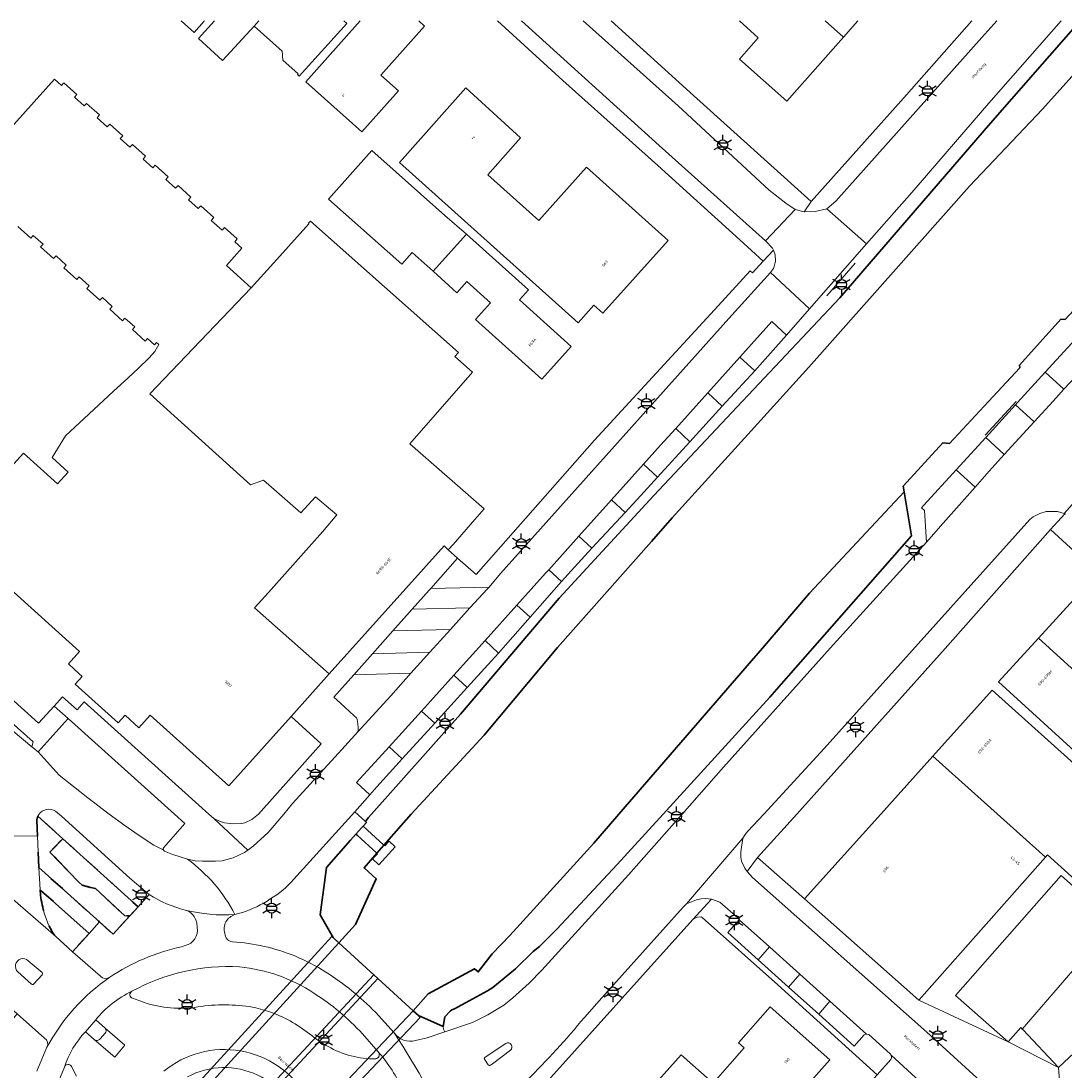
# Model space of a CAD drawing. Extents: x 105780 to 185197, y 477999 to 525027.
# Tile 361 of 562: x 107605 to 107737, y 479968 to 480100. Entities that reach past the tile are written whole.
import ezdxf
from ezdxf.enums import TextEntityAlignment as Align

# ---------------------------------------------------------------- set-up
doc = ezdxf.new("R2010")
doc.units = 0
doc.linetypes.add('XX-HIDDEN', pattern=[4, 2, -2])
for name, color, linetype, lineweight in [('B-GV-GR-BEPLANTING_CULTUUR_VASTE-PLANTENVAK-A', 252, 'Continuous', 5), ('B-GV-GR-HAAG_01-G', 252, 'GR-HAAG1', 13), ('B-GV-GR-MATERIAALGRENS-G', 252, 'XX-HIDDEN', 35), ('B-RO-IE-MEUBILAIR_WEGMEUBILAIR-S', 252, 'Continuous', 25), ('B-RO-IE-TERREINAFSCHEIDING_KUNSTMATIG_HEKWERK-G', 252, 'IE-TERREINAFSCHEIDING-KUNSTMATIG', 18), ('B-WE-GW-WATERGANG_SLOOT_INSTEEK-G', 252, 'Continuous', 30), ('B-WE-KW-KUNSTWERK_STEIGER-GV', 252, 'Continuous', 18), ('B-XX-KG-KADASTRAAL_BEBOUWING-G', 252, 'Continuous', 20), ('B1-WE-KW-KUNSTWERK_DEK-BRUG', 252, 'Continuous', 18), ('B1-WE-KW-KUNSTWERK_LANDHOOFD-GV', 252, 'Continuous', 18), ('B1-WE-KW-KUNSTWERK_PIJLER-GV', 252, 'Continuous', 18), ('B1-WE-OG-BEBOUWING-T18', 7, 'Continuous', 18), ('B1-WE-OG-TERREIN_ERF-GV', 252, 'Continuous', 18), ('B1-WE-OG-TOPOGRAFIE-T18', 10, 'Continuous', 18), ('B1-WE-OG-WEG-GV', 7, 'Continuous', 18), ('B1-WE-VH-VERHARDING_ASFALT-GV', 252, 'Continuous', 18), ('B1-WE-VH-VERHARDING_BETON-GV', 252, 'Continuous', 18), ('B1-WE-VH-VERHARDING_BETONSTRAATSTEEN-GV', 252, 'Continuous', 18), ('B1-WE-VH-VERHARDING_FUNDERING_ZAND-GV', 7, 'Continuous', 18), ('B1-WE-VH-VERHARDING_SIERBESTRATING-GV', 252, 'Continuous', 18), ('B1-WE-VH-VERHARDING_STRAATBAKSTEEN-GV', 252, 'Continuous', 18), ('B1-WE-VH-VERHARDING_TEGEL-GV', 252, 'Continuous', 18)]:
    doc.layers.add(name, color=color, linetype=linetype, lineweight=lineweight)
doc.styles.add('NLCS-ISO', font='NLCS-ISO.ttf')
doc.styles.add('NLCS-ISO-M200-T18', font='NLCS-ISO.ttf', dxfattribs={"height": 0.36})
doc.linetypes.add('GR-HAAG1', pattern='A,6,[176,NLCS.shx,S=0.125,R=0,X=0,Y=0],-2', length=8)
doc.linetypes.add('IE-TERREINAFSCHEIDING-KUNSTMATIG', pattern='A,4,[82,NLCS.SHX,S=0.75,R=90,X=0,Y=0],4,-2', length=10)

# ---------------------------------------------------------------- blocks, each defined once
blk = doc.blocks.new('B-SIE-WEG_LICHTMAST-SO')
at = {"ltscale": 0.1}
for p, q in [((-1.1, 0.63), (-2.19, 1.27)), ((0, 1.27), (0, 2.53)), ((1.1, 0.63), (2.19, 1.27)), ((-1.1, -0.63), (-2.19, -1.27)), ((0, -1.27), (0, -2.53)), ((1.1, -0.63), (2.19, -1.27))]:
    blk.add_line(p, q, dxfattribs=at)
at = {"flags": 128}
for points in [[(-1.16, 0.5), (1.16, 0.5)], [(-1.16, -0.5), (1.16, -0.5)]]:
    blk.add_lwpolyline(points, dxfattribs=at)
at = {"ltscale": 0.1}
blk.add_circle((0, 0), 1.27, dxfattribs=at)
at = {"style": 'NLCS-ISO'}
blk.add_attdef('TYPE', text='', height=1.8, dxfattribs=at).set_placement((0, 2.53), align=Align.BOTTOM_CENTER)

msp = doc.modelspace()

# ---------------------------------------------------------------- linework, layer by layer
at = {"layer": 'B-GV-GR-BEPLANTING_CULTUUR_VASTE-PLANTENVAK-A', "flags": 128}
for points in [[(107632.548, 479980.716, 0.1420087), (107618.963, 479977.637)], [(107641.904, 479977.4, 0.1229296), (107632.548, 479980.716)], [(107618.963, 479977.637, 0.6528754), (107619.035, 479976.753)], [(107648.025, 479972.269, 0.0661258), (107641.904, 479977.4)], [(107620.883, 479976.109, 0.1164871), (107627.716, 479975.733)], [(107627.716, 479975.733, -0.0795239), (107634.607, 479975.569)], [(107634.607, 479975.569, -0.0108153), (107636.896, 479974.85)], [(107636.896, 479974.85, -0.0772274), (107641.94, 479971.81)], [(107641.94, 479971.81, 0.0399295), (107643.695, 479970.686)], [(107643.695, 479970.686, 0.1375763), (107649.707, 479969.119)], [(107649.707, 479969.119, 0.5727001), (107650.026, 479969.994)], [(107611.344, 479968.155, 0.6536773), (107610.448, 479968.079)], [(107640.25, 479960.055, 0.5059019), (107625.985, 479966.858)]]:
    msp.add_lwpolyline(points, format="xyb", dxfattribs=at)
for points in [[(107619.035, 479976.753), (107620.883, 479976.109)], [(107650.026, 479969.994), (107648.025, 479972.269)], [(107610.448, 479968.079), (107609.733, 479966.343)], [(107611.99, 479966.925), (107611.344, 479968.155)]]:
    msp.add_lwpolyline(points, dxfattribs=at)
at = {"layer": 'B-GV-GR-HAAG_01-G', "flags": 128}
msp.add_lwpolyline([(107610.258, 479996.886), (107608.637, 479995.203), (107612.228, 479991.432), (107612.708, 479991.044), (107613.767, 479990.729), (107614.357, 479990.622), (107618.058, 479987.162), (107618.685, 479987.145), (107619.744, 479988.305)], close=True, dxfattribs=at)
msp.add_lwpolyline([(107610.258, 479996.886), (107608.637, 479995.203), (107612.228, 479991.432), (107612.708, 479991.044), (107613.767, 479990.729), (107614.357, 479990.622), (107618.058, 479987.162), (107618.685, 479987.145), (107619.744, 479988.305)], close=True, dxfattribs=at)
at = {"layer": 'B-GV-GR-MATERIAALGRENS-G', "flags": 128}
for points in [[(107607.113, 479999.731, 0.0908941), (107606.97, 479999.189)], [(107607.458, 479989.748, 0.0941123), (107608.907, 479985.145)], [(107608.907, 479985.145, 0.0084379), (107609.366, 479984.541)]]:
    msp.add_lwpolyline(points, format="xyb", dxfattribs=at)
for points in [[(107608.637, 479995.203), (107610.258, 479996.886), (107607.113, 479999.731)], [(107606.97, 479999.189), (107607.054, 479997.211), (107607.222, 479993.247), (107614.88, 479986.38), (107616.588, 479984.849), (107618.685, 479987.145), (107618.058, 479987.162), (107614.357, 479990.622), (107613.767, 479990.729), (107612.708, 479991.044), (107612.228, 479991.432), (107608.637, 479995.203)], [(107607.394, 479990.455), (107607.458, 479989.748)], [(107609.366, 479984.541), (107611.472, 479982.627), (107613.571, 479984.943), (107607.394, 479990.455)]]:
    msp.add_lwpolyline(points, dxfattribs=at)
msp.add_lwpolyline([(107610.258, 479996.886), (107608.637, 479995.203), (107612.228, 479991.432), (107612.708, 479991.044), (107613.767, 479990.729), (107614.357, 479990.622), (107618.058, 479987.162), (107618.685, 479987.145), (107619.744, 479988.305)], close=True, dxfattribs=at)
at = {"layer": 'B-RO-IE-TERREINAFSCHEIDING_KUNSTMATIG_HEKWERK-G', "flags": 128}
for points in [[(107710.156, 480069.484), (107706.571, 480065.368)], [(107726.533, 480047.765), (107730.433, 480052.024)]]:
    msp.add_lwpolyline(points, dxfattribs=at)
at = {"layer": 'B-WE-GW-WATERGANG_SLOOT_INSTEEK-G', "flags": 128}
for points in [[(107743.778, 480100.013), (107733.747, 480088.885), (107724.55, 480079.198), (107704.288, 480056.347), (107697.033, 480048.343), (107687.091, 480037.373), (107684.445, 480034.386), (107672.604, 480021.015), (107663.389, 480009.954), (107654.179, 480000), (107650.739, 479996.07), (107649.841, 479995.043), (107648.226, 479993.198), (107649.762, 479991.841), (107647.157, 479986.052), (107645.058, 479983.76), (107654.412, 479975.179), (107656.304, 479977.325), (107662.166, 479980.489), (107662.63, 479980.081), (107664.376, 479982.38), (107666.614, 479984.691), (107677.176, 479996.319), (107680.363, 480000), (107696.526, 480018.671), (107698.448, 480020.92), (107704.373, 480027.853), (107716.318, 480040.641), (107716.198, 480041.355), (107721.184, 480046.83), (107722.014, 480046.738), (107726.937, 480052.008), (107730.911, 480056.262)], [(107738.51, 480100.013), (107727.191, 480087.144), (107708.188, 480065.103), (107694.593, 480050.635), (107684.762, 480040.173), (107672.845, 480027.204), (107660.374, 480012.601), (107649.165, 480000), (107648.74, 479999.516), (107648.396, 479999.038), (107648.533, 479998.911), (107648.133, 479998.478), (107650.739, 479996.07), (107654.179, 480000), (107663.389, 480009.954), (107672.604, 480021.015), (107684.445, 480034.386), (107687.091, 480037.373), (107697.033, 480048.343), (107704.288, 480056.347), (107724.55, 480079.198), (107733.747, 480088.885), (107743.778, 480100.013)], [(107730.911, 480056.262), (107730.847, 480056.613), (107736.084, 480062.414), (107736.618, 480062.377), (107759.287, 480086.869), (107771.123, 480100.013)]]:
    msp.add_lwpolyline(points, dxfattribs=at)
for points in [[(107680.122, 479993.634), (107685.945, 480000), (107699.383, 480014.755), (107702.011, 480017.744), (107717.256, 480035.084), (107716.318, 480040.641), (107704.373, 480027.853), (107698.448, 480020.92), (107696.526, 480018.671), (107680.363, 480000), (107677.176, 479996.319), (107666.614, 479984.691), (107664.376, 479982.38), (107662.63, 479980.081), (107662.166, 479980.489), (107656.304, 479977.325), (107654.412, 479975.179), (107655.079, 479974.567), (107658.191, 479973.201), (107658.423, 479974.4), (107659.068, 479975.134), (107659.293, 479975.312), (107659.649, 479975.444), (107663.785, 479977.695), (107664.468, 479978.122), (107667.34, 479980.492), (107669.55, 479982.656), (107670.364, 479983.309), (107672.539, 479985.471)], [(107649.841, 479995.043), (107647.381, 479997.316), (107647.207, 479997.476), (107646.503, 479996.714), (107643.486, 479993.25), (107642.707, 479987.262), (107644.206, 479984.624), (107644.317, 479984.44), (107645.058, 479983.76), (107647.157, 479986.052), (107649.762, 479991.841), (107648.226, 479993.198)], [(107610.138, 479937.376), (107649.474, 479979.723), (107645.058, 479983.76), (107606.042, 479941.003)], [(107610.662, 479936.912), (107614.767, 479933.277), (107654.412, 479975.179), (107649.983, 479979.242)]]:
    msp.add_lwpolyline(points, close=True, dxfattribs=at)
at = {"layer": 'B-WE-KW-KUNSTWERK_STEIGER-GV', "flags": 128}
msp.add_lwpolyline([(107649.841, 479995.043), (107649.909, 479994.98), (107649.311, 479994.334), (107650.096, 479993.609), (107652.17, 479995.854), (107651.386, 479996.579), (107650.834, 479995.982), (107650.739, 479996.07)], close=True, dxfattribs=at)
at = {"layer": 'B-XX-KG-KADASTRAAL_BEBOUWING-G', "flags": 128}
for points in [[(107625.182, 480100.013), (107626.807, 480098.567), (107628.07, 480099.986)], [(107629.395, 480100.013), (107627.362, 480097.787), (107630.4, 480095.013), (107634.39, 480099.382), (107634.966, 480100.013)], [(107628.07, 480099.986), (107628.04, 480100.013)], [(107634.966, 480100.013), (107634.39, 480099.382), (107637.925, 480096.188), (107638.01, 480095.075), (107639.917, 480093.351), (107639.836, 480093.261), (107640.066, 480093.054), (107646.053, 480099.679), (107645.684, 480100.013)], [(107647.729, 480100.013), (107640.887, 480092.341), (107647.96, 480086.033), (107652.569, 480091.201), (107650.35, 480093.18), (107655.855, 480099.352), (107655.114, 480100.013)], [(107695.554, 480100.013), (107697.933, 480097.898), (107695.546, 480095.203), (107701.526, 480089.888), (107708.671, 480097.954), (107706.346, 480100.013)], [(107706.346, 480100.013), (107708.671, 480097.954), (107710.495, 480100.013)], [(107601.016, 480030.706), (107612.36, 480020.481), (107610.954, 480018.921), (107612.264, 480017.74), (107612.692, 480017.354), (107611.808, 480016.374), (107617.229, 480011.484), (107618.1, 480012.449), (107619.844, 480010.874), (107621.275, 480012.459), (107631.162, 480003.563), (107639.021, 480012.307), (107643.839, 480017.667), (107634.431, 480025.998), (107636.192, 480027.951), (107642.993, 480035.581), (107644.786, 480037.747), (107642.093, 480040.014), (107640.252, 480037.972), (107635.563, 480042.12), (107633.903, 480041.525), (107621.203, 480052.979), (107634.014, 480066.348), (107630.892, 480069.165), (107632.832, 480071.377), (107631.944, 480072.176), (107632.253, 480072.519), (107630.625, 480073.981), (107630.322, 480073.639), (107628.957, 480074.868), (107629.273, 480075.219), (107627.642, 480076.687), (107627.311, 480076.351), (107626.092, 480077.448), (107626.406, 480077.796), (107624.775, 480079.264), (107624.446, 480078.93), (107623.228, 480080.027), (107623.539, 480080.373), (107621.908, 480081.841), (107621.582, 480081.51), (107620.363, 480082.607), (107620.672, 480082.95), (107619.041, 480084.418), (107618.717, 480084.089), (107617.501, 480085.184), (107617.805, 480085.527), (107616.171, 480086.998), (107615.864, 480086.658), (107614.579, 480087.815), (107614.888, 480088.158), (107613.257, 480089.626), (107612.934, 480089.297), (107611.718, 480090.392), (107612.021, 480090.735), (107610.39, 480092.205), (107610.083, 480091.864), (107609.195, 480092.664), (107598.213, 480080.449)], [(107604.584, 480074.097), (107606.204, 480072.631), (107606.514, 480072.974), (107607.758, 480071.854), (107607.449, 480071.513), (107609.074, 480070.04), (107609.397, 480070.378), (107610.672, 480069.231), (107610.37, 480068.877), (107612.002, 480067.409), (107612.313, 480067.753), (107613.596, 480066.597), (107613.297, 480066.262), (107614.917, 480064.796), (107615.237, 480065.138), (107616.463, 480064.016), (107616.162, 480063.678), (107617.782, 480062.212), (107618.088, 480062.553), (107619.329, 480061.436), (107619.027, 480061.094), (107620.638, 480059.639), (107620.945, 480059.98), (107621.826, 480059.187), (107622.08, 480059.469), (107622.378, 480059.202), (107621.874, 480058.332), (107621.155, 480057.541), (107619.805, 480056.211), (107618.477, 480054.995), (107616.62, 480053.28), (107612.962, 480049.899), (107610.593, 480047.712), (107608.925, 480044.967), (107610.94, 480043.124), (107609.574, 480041.622), (107605.313, 480045.498), (107603.294, 480043.279)], [(107702.972, 479964.514), (107706.946, 479968.986), (107699.429, 479975.666), (107695.417, 479971.152), (107696.154, 479970.497), (107692.222, 479966.072), (107688.205, 479969.642), (107683.932, 479964.835)]]:
    msp.add_lwpolyline(points, dxfattribs=at)
for points in [[(107652.677, 480082.175), (107675.209, 480061.934), (107677.214, 480064.166), (107678.337, 480063.157), (107686.574, 480072.332), (107676.283, 480081.572), (107670.25, 480074.85), (107663.848, 480080.592), (107667.965, 480085.264), (107661.066, 480091.585)], [(107654.293, 480070.826), (107656.934, 480068.444), (107661.159, 480073.126), (107658.431, 480075.5), (107649.19, 480083.681), (107643.742, 480077.528), (107652.983, 480069.346)], [(107641.478, 480074.771), (107641.229, 480074.497), (107641.267, 480074.438), (107637.607, 480070.348), (107634.014, 480066.348), (107621.203, 480052.979), (107633.903, 480041.525), (107635.563, 480042.12), (107640.252, 480037.972), (107642.093, 480040.014), (107644.786, 480037.747), (107642.993, 480035.581), (107636.192, 480027.951), (107634.431, 480025.998), (107643.839, 480017.667), (107658.344, 480033.805), (107658.832, 480033.306), (107658.861, 480033.339), (107659.449, 480034.009), (107662.19, 480037.136), (107663.368, 480038.479), (107654, 480046.694), (107661.92, 480055.726), (107659.679, 480057.716), (107660.118, 480058.21)], [(107661.159, 480073.126), (107656.934, 480068.444), (107659.922, 480065.747), (107661.184, 480067.146), (107664.172, 480064.449), (107662.291, 480062.365), (107670.635, 480054.836), (107674.339, 480058.941), (107667.809, 480064.834), (107668.949, 480066.096)], [(107738.582, 480028.04), (107733.249, 480022.19), (107744.255, 480012.159), (107746.059, 480010.515), (107751.391, 480016.365)], [(107733.249, 480022.19), (107728.2, 480016.652), (107739.189, 480006.656), (107744.255, 480012.159)], [(107739.302, 480004.918), (107737.333, 480006.691), (107727.43, 480015.609), (107719.933, 480007.285), (107734.125, 479994.557), (107734.375, 479994.839), (107737.84, 479991.722), (107743.906, 479998.505), (107742.238, 480000), (107738.166, 480003.65)], [(107734.125, 479994.557), (107719.933, 480007.285), (107713.371, 480000), (107703.739, 479989.306), (107718.182, 479976.531), (107720.494, 479979.145)], [(107743.185, 479986.723), (107738.444, 479990.964), (107738.058, 479990.505), (107736.098, 479992.229), (107722.798, 479977.107), (107729.437, 479971.268), (107731.008, 479973.054), (107731.198, 479972.874)], [(107749.044, 479972.396), (107751.367, 479970.015), (107753.047, 479971.667), (107755.93, 479968.882), (107757.652, 479970.574), (107759.148, 479969.052), (107759.868, 479968.273), (107761.421, 479969.748), (107760.653, 479970.531), (107759.007, 479972.206), (107758.508, 479971.716), (107753.688, 479976.62), (107749.359, 479981.202), (107743.185, 479986.723), (107731.198, 479972.874), (107731.269, 479972.807), (107735.756, 479968.012), (107745.027, 479976.688)]]:
    msp.add_lwpolyline(points, close=True, dxfattribs=at)
at = {"layer": 'B1-WE-KW-KUNSTWERK_DEK-BRUG', "flags": 128}
msp.add_lwpolyline([(107605.156, 479941.812), (107606.042, 479941.003), (107614.767, 479933.277), (107615.639, 479932.452), (107655.284, 479974.354), (107654.412, 479975.179), (107645.058, 479983.76), (107644.172, 479984.569)], close=True, dxfattribs=at)
at = {"layer": 'B1-WE-KW-KUNSTWERK_LANDHOOFD-GV', "flags": 128}
for points in [[(107605.156, 479941.812), (107606.042, 479941.003), (107645.058, 479983.76), (107644.172, 479984.569)], [(107614.767, 479933.277), (107615.639, 479932.452), (107655.284, 479974.354), (107654.412, 479975.179)]]:
    msp.add_lwpolyline(points, close=True, dxfattribs=at)
at = {"layer": 'B1-WE-KW-KUNSTWERK_PIJLER-GV', "flags": 128}
msp.add_lwpolyline([(107610.138, 479937.376), (107610.662, 479936.912), (107649.983, 479979.242), (107649.474, 479979.723)], close=True, dxfattribs=at)
at = {"layer": 'B1-WE-OG-TERREIN_ERF-GV', "flags": 128}
for points in [[(107598.213, 480080.449), (107609.195, 480092.664), (107610.083, 480091.864), (107610.39, 480092.205), (107612.021, 480090.735), (107611.718, 480090.392), (107612.934, 480089.297), (107613.257, 480089.626), (107614.888, 480088.158), (107614.579, 480087.815), (107615.864, 480086.658), (107616.171, 480086.998), (107617.805, 480085.527), (107617.501, 480085.184), (107618.717, 480084.089), (107619.041, 480084.418), (107620.672, 480082.95), (107620.363, 480082.607), (107621.582, 480081.51), (107621.908, 480081.841), (107623.539, 480080.373), (107623.228, 480080.027), (107624.446, 480078.93), (107624.775, 480079.264), (107626.406, 480077.796), (107626.092, 480077.448), (107627.311, 480076.351), (107627.642, 480076.687), (107629.273, 480075.219), (107628.957, 480074.868), (107630.322, 480073.639), (107630.625, 480073.981), (107632.253, 480072.519), (107631.944, 480072.176), (107632.832, 480071.377), (107630.892, 480069.165), (107634.014, 480066.348), (107637.607, 480070.348), (107641.267, 480074.438), (107641.229, 480074.497), (107641.478, 480074.771), (107660.118, 480058.21), (107659.679, 480057.716), (107661.92, 480055.726), (107654, 480046.694), (107663.368, 480038.479), (107662.19, 480037.136), (107659.449, 480034.009), (107658.861, 480033.339), (107658.832, 480033.306), (107660.012, 480032.264), (107662.344, 480030.204), (107677.301, 480047.144), (107692.405, 480063.606), (107696.896, 480068.501), (107697.193, 480068.239), (107698.544, 480069.711), (107695.586, 480072.401), (107685.256, 480081.809), (107673.275, 480092.515), (107665.032, 480100.013)], [(107628.04, 480100.013), (107628.07, 480099.986), (107626.807, 480098.567), (107625.182, 480100.013)], [(107627.362, 480097.787), (107629.395, 480100.013)], [(107645.684, 480100.013), (107646.053, 480099.679), (107640.066, 480093.054), (107639.836, 480093.261), (107639.917, 480093.351), (107638.01, 480095.075), (107637.925, 480096.188), (107634.39, 480099.382), (107630.4, 480095.013), (107627.362, 480097.787)], [(107655.114, 480100.013), (107655.855, 480099.352), (107650.35, 480093.18), (107652.569, 480091.201), (107647.96, 480086.033), (107640.887, 480092.341), (107647.729, 480100.013)], [(107679.386, 480100.013), (107689.754, 480090.622), (107704.602, 480077.259), (107716.617, 480090.69), (107724.828, 480100.013)], [(107710.495, 480100.013), (107708.671, 480097.954), (107701.526, 480089.888), (107695.546, 480095.203), (107697.933, 480097.898), (107695.554, 480100.013)], [(107603.294, 480043.279), (107605.313, 480045.498), (107609.574, 480041.622), (107610.94, 480043.124), (107608.925, 480044.967), (107610.593, 480047.712), (107612.962, 480049.899), (107616.62, 480053.28), (107618.477, 480054.995), (107619.805, 480056.211), (107621.155, 480057.541), (107621.874, 480058.332), (107622.378, 480059.202), (107622.08, 480059.469), (107621.826, 480059.187), (107620.945, 480059.98), (107620.638, 480059.639), (107619.027, 480061.094), (107619.329, 480061.436), (107618.088, 480062.553), (107617.782, 480062.212), (107616.162, 480063.678), (107616.463, 480064.016), (107615.237, 480065.138), (107614.917, 480064.796), (107613.297, 480066.262), (107613.596, 480066.597), (107612.313, 480067.753), (107612.002, 480067.409), (107610.37, 480068.877), (107610.672, 480069.231), (107609.397, 480070.378), (107609.074, 480070.04), (107607.449, 480071.513), (107607.758, 480071.854), (107606.514, 480072.974), (107606.204, 480072.631), (107604.584, 480074.097)], [(107579.93, 480036.094), (107607.181, 480011.459), (107609.159, 480013.62), (107610.206, 480014.764), (107612.074, 480013.154), (107612.939, 480014.158), (107628.645, 479999.986), (107629.309, 479999.451), (107630.024, 479999.096), (107630.657, 479998.882), (107631.74, 479998.751), (107632.775, 479998.799), (107633.206, 479998.9), (107634.089, 479999.321), (107634.926, 480000), (107642.805, 480008.841), (107639.021, 480012.307), (107631.162, 480003.563), (107621.275, 480012.459), (107619.844, 480010.874), (107618.1, 480012.449), (107617.229, 480011.484), (107611.808, 480016.374), (107612.692, 480017.354), (107612.264, 480017.74), (107610.954, 480018.921), (107612.36, 480020.481), (107601.016, 480030.706)], [(107740.282, 480030.826), (107734.784, 480035.863), (107721.486, 480020.857), (107702.781, 480000), (107697.849, 479994.516), (107703.739, 479989.306), (107713.371, 480000), (107719.933, 480007.285), (107727.43, 480015.609), (107737.333, 480006.691)], [(107737.84, 479991.722), (107734.375, 479994.839), (107734.125, 479994.557), (107720.494, 479979.145), (107718.182, 479976.531), (107729.437, 479971.268), (107722.798, 479977.107), (107736.098, 479992.229), (107738.058, 479990.505)], [(107712.895, 479967.101), (107700.386, 479978.444), (107690.859, 479986.958), (107690.709, 479987.021), (107690.218, 479987.008), (107689.988, 479986.902), (107689.693, 479986.682), (107671.773, 479966.769)], [(107683.932, 479964.835), (107688.205, 479969.642), (107692.222, 479966.072), (107696.154, 479970.497), (107695.417, 479971.152), (107699.429, 479975.666), (107706.946, 479968.986), (107702.972, 479964.514)], [(107745.027, 479976.688), (107735.756, 479968.012), (107736.001, 479965.34), (107736.163, 479961.512), (107732.063, 479956.891), (107722.276, 479945.476), (107723.988, 479943.957), (107724.814, 479944.888), (107723.712, 479945.865), (107727.791, 479950.462), (107731.955, 479955.155), (107733.061, 479954.173), (107733.82, 479955.029), (107742.854, 479947.013)]]:
    msp.add_lwpolyline(points, dxfattribs=at)
for points in [[(107661.066, 480091.585), (107667.965, 480085.264), (107663.848, 480080.592), (107670.25, 480074.85), (107676.283, 480081.572), (107686.574, 480072.332), (107678.337, 480063.157), (107677.214, 480064.166), (107675.209, 480061.934), (107652.677, 480082.175)], [(107649.19, 480083.681), (107658.431, 480075.5), (107661.159, 480073.126), (107668.949, 480066.096), (107667.809, 480064.834), (107674.339, 480058.941), (107670.635, 480054.836), (107662.291, 480062.365), (107664.172, 480064.449), (107661.184, 480067.146), (107659.922, 480065.747), (107656.934, 480068.444), (107654.293, 480070.826), (107652.983, 480069.346), (107643.742, 480077.528)], [(107744.255, 480012.159), (107739.189, 480006.656), (107728.2, 480016.652), (107733.249, 480022.19), (107738.582, 480028.04), (107751.391, 480016.365), (107746.059, 480010.515)], [(107731.269, 479972.807), (107731.198, 479972.874), (107731.008, 479973.054), (107729.437, 479971.268), (107735.756, 479968.012)], [(107716.213, 479964.383), (107717.056, 479964.779), (107717.557, 479964.92), (107718.389, 479965.01), (107718.885, 479964.951), (107720.291, 479964.407), (107714.687, 479969.598), (107714.729, 479969.256), (107714.651, 479969.051), (107712.895, 479967.101), (107690.861, 479942.695), (107693.969, 479939.961), (107694.479, 479940.541), (107701.792, 479939.554), (107718.324, 479958.084), (107718.348, 479959.707), (107714.639, 479960.161), (107714.453, 479960.222), (107714.197, 479960.515), (107714.839, 479962.724), (107715.123, 479963.398), (107715.715, 479964.11)]]:
    msp.add_lwpolyline(points, close=True, dxfattribs=at)
at = {"layer": 'B1-WE-OG-WEG-GV', "flags": 128}
for points in [[(107736.103, 480100.013), (107727.011, 480089.664), (107717.279, 480078.402), (107711.578, 480071.906), (107704.385, 480063.711), (107701.484, 480060.406), (107698.473, 480056.974), (107697.473, 480055.88), (107693.395, 480051.417), (107689.316, 480046.954), (107685.237, 480042.491), (107683.105, 480040.158), (107681.129, 480038.03), (107676.954, 480033.534), (107674.741, 480031.151), (107673.134, 480029.323), (107669.172, 480024.817), (107666.355, 480021.613), (107665.169, 480020.304), (107661.235, 480015.962), (107659.158, 480013.669), (107657.14, 480011.448), (107653.041, 480006.937), (107649.838, 480003.412), (107648.955, 480002.42), (107647.051, 480000.281), (107648.396, 479999.038), (107648.74, 479999.516), (107649.165, 480000), (107660.374, 480012.601), (107672.845, 480027.204), (107684.762, 480040.173), (107694.593, 480050.635), (107708.188, 480065.103), (107727.191, 480087.144)], [(107727.191, 480087.144), (107738.51, 480100.013)], [(107736.618, 480062.377), (107736.084, 480062.414), (107730.847, 480056.613), (107730.911, 480056.262), (107726.937, 480052.008), (107722.014, 480046.738), (107721.184, 480046.83), (107716.198, 480041.355), (107716.318, 480040.641), (107717.256, 480035.084), (107702.011, 480017.744), (107699.383, 480014.755), (107685.945, 480000), (107680.122, 479993.634), (107672.539, 479985.471), (107670.364, 479983.309), (107669.55, 479982.656), (107667.34, 479980.492), (107664.468, 479978.122), (107663.785, 479977.695), (107659.649, 479975.444), (107659.293, 479975.312), (107659.068, 479975.134), (107658.423, 479974.4), (107658.191, 479973.201), (107658.231, 479972.857), (107658.433, 479972.529), (107661.884, 479973.71), (107663.817, 479974.655), (107665.832, 479975.896), (107666.992, 479976.827), (107669.037, 479978.656), (107670.65, 479980.286), (107681.548, 479992.334), (107688.343, 480000), (107693.557, 480005.911), (107707.367, 480021.325), (107719.13, 480034.29), (107718.882, 480038.27), (107718.504, 480038.615), (107718.802, 480038.941), (107722.88, 480043.408), (107726.6, 480047.482), (107730.369, 480051.609), (107730.618, 480051.882), (107734.113, 480055.71), (107738.377, 480060.381)]]:
    msp.add_lwpolyline(points, dxfattribs=at)
at = {"layer": 'B1-WE-VH-VERHARDING_ASFALT-GV', "flags": 128}
for points in [[(107727.981, 480100.013), (107726.125, 480097.94), (107707.706, 480077.288), (107706.567, 480076.306), (107711.578, 480071.906), (107717.279, 480078.402), (107727.011, 480089.664), (107736.103, 480100.013)], [(107671.109, 480030.359), (107671.52, 480030.815), (107675.321, 480035.044), (107679.422, 480039.607), (107683.477, 480044.119), (107685.614, 480046.497), (107687.519, 480048.616), (107691.561, 480053.112), (107695.602, 480057.609), (107699.644, 480062.106), (107701.484, 480060.406), (107704.385, 480063.711), (107699.488, 480068.278), (107694.204, 480062.474), (107665.45, 480030.317), (107664.001, 480028.627), (107663.806, 480028.399), (107661.579, 480026.013), (107659.116, 480023.274), (107656.522, 480020.39), (107654.145, 480017.746), (107651.594, 480014.909), (107651.097, 480014.365), (107647.439, 480010.356), (107645.407, 480008.129), (107639.19, 480001.307), (107638.102, 480000), (107636.146, 479997.65), (107634.253, 479995.926), (107633.566, 479995.437), (107633.155, 479995.145), (107631.722, 479994.488), (107630.362, 479994.109), (107629.491, 479994.053), (107628.86, 479994.055), (107627.852, 479994.057), (107626.938, 479994.108), (107625.959, 479994.318)], [(107607.128, 480007.832), (107606.335, 480008.492), (107595.595, 480017.457), (107593.918, 480018.986), (107583.144, 480028.524), (107581.535, 480029.962), (107577.312, 480033.891), (107576.043, 480035.017), (107573.183, 480037.613), (107562.941, 480046.714), (107560.014, 480049.34), (107552.199, 480056.334), (107545.854, 480061.999), (107542.327, 480065.165), (107540.838, 480065.499), (107537.752, 480066.193), (107535.356, 480066.607)], [(107740.817, 480058.218), (107736.46, 480053.559), (107735.081, 480052.084), (107732.702, 480049.471), (107728.939, 480045.339), (107727.028, 480043.241), (107725.255, 480041.232), (107721.239, 480036.68), (107719.13, 480034.29), (107707.367, 480021.325), (107693.557, 480005.911), (107688.343, 480000), (107681.548, 479992.334), (107670.65, 479980.286), (107669.037, 479978.656), (107666.992, 479976.827), (107665.832, 479975.896), (107663.817, 479974.655), (107661.884, 479973.71), (107658.433, 479972.529), (107656.193, 479971.763), (107654.719, 479971.419)], [(107676.001, 479974.342), (107678.194, 479976.836), (107688.463, 479988.243), (107688.88, 479988.661), (107695.963, 479996.955), (107696.292, 479997.413), (107696.627, 479997.839), (107698.613, 480000), (107706.247, 480008.274), (107732.152, 480037.152), (107732.569, 480037.47), (107733.433, 480037.909), (107734.236, 480038.161), (107735.639, 480038.16), (107736.477, 480037.902), (107740.241, 480042.086), (107741.536, 480043.525), (107741.383, 480044.783), (107741.396, 480045.422), (107741.528, 480045.922), (107741.735, 480046.391)], [(107639.376, 479991.79), (107647.051, 480000.281), (107648.955, 480002.42), (107647.284, 480003.964), (107651.381, 480008.472), (107655.479, 480012.983), (107656.604, 480014.221), (107659.561, 480017.51), (107663.477, 480021.868), (107667.51, 480026.354), (107671.109, 480030.359)], [(107625.959, 479994.318), (107624.12, 479994.874), (107623.071, 479995.317), (107622.887, 479995.471), (107621.729, 479996.086), (107619.771, 479997.363), (107618.054, 479998.564), (107616.118, 480000), (107613.424, 480002.019), (107609.779, 480004.882), (107607.128, 480007.832)], [(107602.161, 480002.703), (107602.232, 480001.63), (107602.243, 480000.839), (107602.217, 479997.252), (107607.054, 479997.211), (107606.97, 479999.189)], [(107609.349, 480000.349), (107610.08, 479999.737), (107618.705, 479991.925), (107620.929, 479990.008), (107621.157, 479989.856)], [(107614.998, 479979.539), (107611.472, 479982.627), (107609.366, 479984.541), (107602.358, 479990.661)], [(107631.959, 479987.306), (107632.893, 479987.595)], [(107627.135, 479986.262), (107627.188, 479985.706)], [(107625.676, 479983.398), (107625.198, 479983.264)], [(107605.894, 479981.495), (107607.654, 479979.999)], [(107606.324, 479978.557), (107604.583, 479980.082)], [(107607.637, 479979.724), (107606.594, 479978.567)], [(107601.084, 479977.807), (107604.491, 479974.795), (107607.951, 479971.736)], [(107620.883, 479976.109), (107619.035, 479976.753)], [(107652.019, 479972.404), (107649.668, 479974.998)], [(107614.403, 479974.038), (107615.573, 479972.998), (107618.088, 479970.827), (107616.82, 479969.329), (107614.226, 479971.543), (107613.098, 479972.537)], [(107613.098, 479972.537), (107614.403, 479974.038)], [(107648.025, 479972.269), (107650.026, 479969.994)], [(107608.258, 479970.574), (107606.983, 479967.586)], [(107663.51, 479969.312), (107666.087, 479971.064)], [(107666.693, 479970.205), (107664.434, 479968.472), (107664.167, 479968.318)], [(107663.885, 479968.376), (107663.416, 479969.085)], [(107609.733, 479966.343), (107610.448, 479968.079)], [(107611.344, 479968.155), (107611.99, 479966.925)]]:
    msp.add_lwpolyline(points, dxfattribs=at)
for points in [[(107701.484, 480060.406), (107699.644, 480062.106), (107695.602, 480057.609), (107697.473, 480055.88), (107698.473, 480056.974)], [(107697.473, 480055.88), (107695.602, 480057.609), (107691.561, 480053.112), (107693.395, 480051.417)], [(107693.395, 480051.417), (107691.561, 480053.112), (107687.519, 480048.616), (107689.316, 480046.954)], [(107689.316, 480046.954), (107687.519, 480048.616), (107685.614, 480046.497), (107683.477, 480044.119), (107685.237, 480042.491)], [(107685.237, 480042.491), (107683.477, 480044.119), (107679.422, 480039.607), (107681.129, 480038.03), (107683.105, 480040.158)], [(107681.129, 480038.03), (107679.422, 480039.607), (107675.321, 480035.044), (107676.954, 480033.534)], [(107676.954, 480033.534), (107675.321, 480035.044), (107671.52, 480030.815), (107673.134, 480029.323), (107674.741, 480031.151)], [(107673.134, 480029.323), (107671.52, 480030.815), (107671.109, 480030.359), (107667.51, 480026.354), (107669.172, 480024.817)], [(107669.172, 480024.817), (107667.51, 480026.354), (107663.477, 480021.868), (107665.169, 480020.304), (107666.355, 480021.613)], [(107665.169, 480020.304), (107663.477, 480021.868), (107659.561, 480017.51), (107661.235, 480015.962)], [(107661.235, 480015.962), (107659.561, 480017.51), (107656.604, 480014.221), (107655.479, 480012.983), (107657.14, 480011.448), (107659.158, 480013.669)], [(107657.14, 480011.448), (107655.479, 480012.983), (107651.381, 480008.472), (107653.041, 480006.937)], [(107653.041, 480006.937), (107651.381, 480008.472), (107647.284, 480003.964), (107648.955, 480002.42), (107649.838, 480003.412)]]:
    msp.add_lwpolyline(points, close=True, dxfattribs=at)
at = {"layer": 'B1-WE-VH-VERHARDING_ASFALT-GV'}
for points in [[(107606.97, 479999.189, -0.0908941), (107607.113, 479999.731)], [(107607.113, 479999.731, -0.0386837), (107607.235, 479999.942)], [(107607.235, 479999.942, -0.4073054), (107609.349, 480000.349)], [(107631.959, 479987.306, 0.1154402), (107625.959, 479994.318)], [(107625.959, 479994.318, -0.1154402), (107631.959, 479987.306)], [(107636.412, 479989.285, 0.0886862), (107639.376, 479991.79)], [(107621.157, 479989.856, 0.0840254), (107625.693, 479987.887)], [(107632.893, 479987.595, 0.073216), (107636.412, 479989.285)], [(107625.693, 479987.887, 0.0749288), (107631.959, 479987.306)], [(107631.959, 479987.306, -0.0749288), (107625.693, 479987.887)], [(107625.693, 479987.887, -0.2794235), (107627.135, 479986.262)], [(107630.687, 479984.937, -0.4264626), (107631.959, 479987.306)], [(107627.188, 479985.706, -0.4020907), (107625.676, 479983.398)], [(107631.635, 479983.87, -0.3637633), (107630.687, 479984.937)], [(107639.497, 479982.094, 0.0831921), (107631.635, 479983.87)], [(107625.198, 479983.264, 0.0922288), (107616.164, 479979.409)], [(107604.583, 479980.082, -1.0095589), (107605.894, 479981.495)], [(107643.419, 479980.056, 0.0402749), (107639.497, 479982.094)], [(107607.654, 479979.999, -0.4688775), (107607.637, 479979.724)], [(107616.164, 479979.409, -0.3429969), (107614.998, 479979.539)], [(107618.963, 479977.637, -0.1420087), (107632.548, 479980.716)], [(107632.548, 479980.716, -0.1229296), (107641.904, 479977.4)], [(107649.668, 479974.998, 0.0568791), (107643.419, 479980.056)], [(107606.594, 479978.567, -0.4964442), (107606.324, 479978.557)], [(107608.258, 479970.574, -0.1185216), (107616.164, 479979.409)], [(107616.164, 479979.409, 0.1185216), (107608.258, 479970.574)], [(107618.963, 479977.637, 0.1137606), (107614.403, 479974.038)], [(107614.403, 479974.038, -0.1137606), (107618.963, 479977.637)], [(107619.035, 479976.753, -0.6528754), (107618.963, 479977.637)], [(107641.904, 479977.4, -0.0661258), (107648.025, 479972.269)], [(107627.716, 479975.733, -0.1164871), (107620.883, 479976.109)], [(107634.607, 479975.569, 0.0795239), (107627.716, 479975.733)], [(107636.896, 479974.85, 0.0108153), (107634.607, 479975.569)], [(107641.94, 479971.81, 0.0772274), (107636.896, 479974.85)], [(107668.772, 479966.42, 0.0260737), (107676.001, 479974.342)], [(107607.951, 479971.736, -0.3656882), (107608.258, 479970.574)], [(107613.098, 479972.537, 0.1097497), (107610.448, 479968.079)], [(107610.448, 479968.079, -0.1097497), (107613.098, 479972.537)], [(107643.695, 479970.686, -0.0399295), (107641.94, 479971.81)], [(107659.685, 479958.409, 0.0402878), (107652.019, 479972.404)], [(107654.719, 479971.419, -0.3078778), (107652.019, 479972.404)], [(107652.019, 479972.404, -0.0402878), (107659.685, 479958.409)], [(107622.981, 479967.565, -0.4571448), (107640.912, 479964.488)], [(107649.707, 479969.119, -0.1375763), (107643.695, 479970.686)], [(107666.087, 479971.064, -0.9152914), (107666.693, 479970.205)], [(107650.026, 479969.994, -0.5727001), (107649.707, 479969.119)], [(107653.153, 479965.141, 0.0735123), (107650.026, 479969.994)], [(107650.026, 479969.994, -0.0735123), (107653.153, 479965.141)], [(107663.416, 479969.085, -0.5926755), (107663.51, 479969.312)], [(107610.448, 479968.079, -0.6536773), (107611.344, 479968.155)], [(107664.167, 479968.318, -0.4468681), (107663.885, 479968.376)]]:
    msp.add_lwpolyline(points, format="xyb", dxfattribs=at)
at = {"layer": 'B1-WE-VH-VERHARDING_BETON-GV', "flags": 128}
for points in [[(107607.458, 479989.748), (107607.394, 479990.455), (107607.222, 479993.247), (107607.054, 479997.211), (107602.217, 479997.252)], [(107602.358, 479990.661), (107609.366, 479984.541)]]:
    msp.add_lwpolyline(points, dxfattribs=at)
at = {"layer": 'B1-WE-VH-VERHARDING_BETON-GV'}
for points in [[(107608.907, 479985.145, -0.0941123), (107607.458, 479989.748)], [(107609.366, 479984.541, -0.0084379), (107608.907, 479985.145)]]:
    msp.add_lwpolyline(points, format="xyb", dxfattribs=at)
at = {"layer": 'B1-WE-VH-VERHARDING_BETONSTRAATSTEEN-GV', "flags": 128}
for points in [[(107668.078, 480100.013), (107685.441, 480084.316), (107698.844, 480072.307), (107702.584, 480076.252), (107701.404, 480077.051), (107699.316, 480078.684), (107687.842, 480089.331), (107675.87, 480100.013)], [(107740.241, 480042.086), (107736.477, 480037.902), (107736.566, 480037.874), (107736.717, 480037.828)], [(107728.899, 479963.609), (107719.167, 479972.474), (107697.219, 479992.011), (107696.517, 479992.731), (107696.252, 479993.169), (107695.831, 479994.053), (107695.707, 479994.573), (107695.72, 479995.212), (107695.963, 479996.955), (107688.88, 479988.661), (107690.134, 479989.17), (107690.744, 479989.318), (107691.288, 479989.353), (107692.023, 479989.255), (107693.086, 479988.868), (107695.342, 479986.918), (107695.504, 479986.673), (107699.335, 479983.23), (107703.149, 479979.803), (107706.963, 479976.376), (107711.569, 479972.237), (107711.863, 479972.187), (107714.57, 479969.738), (107714.687, 479969.598), (107720.291, 479964.407)], [(107607.654, 479979.999), (107605.894, 479981.495)], [(107604.583, 479980.082), (107606.324, 479978.557)], [(107606.594, 479978.567), (107607.637, 479979.724)], [(107666.087, 479971.064), (107663.51, 479969.312)], [(107664.167, 479968.318), (107664.434, 479968.472), (107666.693, 479970.205)], [(107663.416, 479969.085), (107663.885, 479968.376)]]:
    msp.add_lwpolyline(points, dxfattribs=at)
for points in [[(107706.567, 480076.306), (107705.113, 480075.976), (107703.694, 480075.959), (107702.584, 480076.252), (107698.844, 480072.307), (107699.711, 480071.359), (107699.844, 480071.115), (107700.037, 480070.535), (107700.097, 480069.722), (107699.986, 480069.224), (107699.833, 480068.817), (107699.488, 480068.278), (107704.385, 480063.711), (107711.578, 480071.906)], [(107740.817, 480058.218), (107743.211, 480060.779), (107739.009, 480060.345), (107738.647, 480060.676), (107738.377, 480060.381), (107734.113, 480055.71), (107736.46, 480053.559)], [(107736.46, 480053.559), (107734.113, 480055.71), (107730.618, 480051.882), (107730.369, 480051.609), (107732.702, 480049.471), (107735.081, 480052.084)], [(107732.702, 480049.471), (107730.369, 480051.609), (107726.6, 480047.482), (107728.939, 480045.339)], [(107728.939, 480045.339), (107726.6, 480047.482), (107722.88, 480043.408), (107725.255, 480041.232), (107727.028, 480043.241)], [(107725.255, 480041.232), (107722.88, 480043.408), (107718.802, 480038.941), (107718.504, 480038.615), (107718.882, 480038.27), (107719.13, 480034.29), (107721.239, 480036.68)], [(107596.576, 480017.952), (107595.595, 480017.457), (107606.335, 480008.492), (107606.513, 480009.1)], [(107610.912, 480012.045), (107607.128, 480007.832), (107609.779, 480004.882), (107613.424, 480002.019), (107616.118, 480000), (107618.054, 479998.564), (107619.771, 479997.363), (107621.729, 479996.086), (107622.887, 479995.471), (107622.922, 479995.653), (107623.005, 479995.786), (107625.653, 479998.797), (107624.314, 480000)], [(107695.504, 479986.673), (107694.097, 479985.035), (107697.928, 479981.592), (107699.335, 479983.23)], [(107699.335, 479983.23), (107697.928, 479981.592), (107701.742, 479978.165), (107703.149, 479979.803)], [(107703.149, 479979.803), (107701.742, 479978.165), (107705.556, 479974.738), (107706.963, 479976.376)], [(107706.963, 479976.376), (107705.556, 479974.738), (107710.026, 479970.721), (107711.265, 479972.13), (107711.476, 479972.253), (107711.569, 479972.237)]]:
    msp.add_lwpolyline(points, close=True, dxfattribs=at)
at = {"layer": 'B1-WE-VH-VERHARDING_BETONSTRAATSTEEN-GV'}
for points in [[(107605.894, 479981.495, 1.0095589), (107604.583, 479980.082)], [(107607.637, 479979.724, 0.4688775), (107607.654, 479979.999)], [(107606.324, 479978.557, 0.4964442), (107606.594, 479978.567)], [(107640.912, 479964.488, 0.4571448), (107622.981, 479967.565)], [(107666.693, 479970.205, 0.9152914), (107666.087, 479971.064)], [(107663.51, 479969.312, 0.5926755), (107663.416, 479969.085)], [(107625.985, 479966.858, -0.5059019), (107640.25, 479960.055)], [(107663.885, 479968.376, 0.4468681), (107664.167, 479968.318)]]:
    msp.add_lwpolyline(points, format="xyb", dxfattribs=at)
at = {"layer": 'B1-WE-VH-VERHARDING_FUNDERING_ZAND-GV', "flags": 128}
msp.add_lwpolyline([(107648.133, 479998.478), (107647.91, 479998.236), (107647.207, 479997.476), (107647.381, 479997.316), (107649.841, 479995.043), (107650.739, 479996.07)], close=True, dxfattribs=at)
at = {"layer": 'B1-WE-VH-VERHARDING_SIERBESTRATING-GV', "flags": 128}
for points in [[(107618.088, 479970.827), (107615.573, 479972.998)], [(107614.226, 479971.543), (107616.82, 479969.329), (107618.088, 479970.827)], [(107615.577, 479972.341), (107614.96, 479971.636)]]:
    msp.add_lwpolyline(points, dxfattribs=at)
at = {"layer": 'B1-WE-VH-VERHARDING_SIERBESTRATING-GV'}
for points in [[(107615.573, 479972.998, -0.3902494), (107615.577, 479972.341)], [(107614.96, 479971.636, -0.4264887), (107614.226, 479971.543)]]:
    msp.add_lwpolyline(points, format="xyb", dxfattribs=at)
at = {"layer": 'B1-WE-VH-VERHARDING_STRAATBAKSTEEN-GV', "flags": 128}
for points in [[(107663.806, 480028.399), (107664.001, 480028.627), (107656.65, 480028.445), (107656.446, 480028.217), (107654.315, 480025.833), (107661.579, 480026.013)], [(107661.579, 480026.013), (107654.315, 480025.833), (107651.868, 480023.094), (107659.116, 480023.274)], [(107659.116, 480023.274), (107651.868, 480023.094), (107650.245, 480021.279), (107649.29, 480020.21), (107656.522, 480020.39)], [(107656.522, 480020.39), (107649.29, 480020.21), (107646.927, 480017.567), (107654.145, 480017.746)], [(107654.145, 480017.746), (107646.927, 480017.567), (107644.414, 480014.756), (107645.275, 480013.961), (107646.978, 480012.388), (107647.262, 480012.134), (107647.35, 480011.918), (107647.408, 480011.654), (107647.448, 480011.312), (107647.477, 480010.901), (107647.467, 480010.597), (107647.439, 480010.356), (107651.097, 480014.365), (107651.594, 480014.909)]]:
    msp.add_lwpolyline(points, close=True, dxfattribs=at)
for points in [[(107645.058, 479983.76), (107644.317, 479984.44), (107644.206, 479984.624), (107642.707, 479987.262), (107643.486, 479993.25), (107646.503, 479996.714), (107647.207, 479997.476), (107647.91, 479998.236), (107648.133, 479998.478), (107648.533, 479998.911), (107648.396, 479999.038), (107647.051, 480000.281), (107639.376, 479991.79)], [(107621.157, 479989.856), (107619.744, 479988.305), (107618.685, 479987.145), (107616.588, 479984.849), (107614.88, 479986.38), (107613.571, 479984.943), (107611.472, 479982.627), (107614.998, 479979.539)], [(107632.893, 479987.595), (107631.959, 479987.306)], [(107627.188, 479985.706), (107627.135, 479986.262)], [(107654.719, 479971.419), (107656.193, 479971.763), (107658.433, 479972.529), (107658.231, 479972.857), (107658.191, 479973.201), (107655.079, 479974.567), (107654.412, 479975.179), (107645.058, 479983.76)], [(107625.198, 479983.264), (107625.676, 479983.398)], [(107607.951, 479971.736), (107604.491, 479974.795), (107602.595, 479972.589), (107601.866, 479971.741), (107602.619, 479971.061), (107596.744, 479964.481)], [(107649.668, 479974.998), (107652.019, 479972.404)], [(107615.573, 479972.998), (107614.403, 479974.038), (107613.098, 479972.537), (107614.226, 479971.543)], [(107614.96, 479971.636), (107615.577, 479972.341)], [(107606.983, 479967.586), (107608.258, 479970.574)]]:
    msp.add_lwpolyline(points, dxfattribs=at)
at = {"layer": 'B1-WE-VH-VERHARDING_STRAATBAKSTEEN-GV'}
for points in [[(107639.376, 479991.79, -0.0886862), (107636.412, 479989.285)], [(107625.693, 479987.887, -0.0840254), (107621.157, 479989.856)], [(107636.412, 479989.285, -0.073216), (107632.893, 479987.595)], [(107627.135, 479986.262, 0.2794235), (107625.693, 479987.887)], [(107631.959, 479987.306, 0.4264626), (107630.687, 479984.937)], [(107625.676, 479983.398, 0.4020907), (107627.188, 479985.706)], [(107630.687, 479984.937, 0.3637633), (107631.635, 479983.87)], [(107631.635, 479983.87, -0.0831921), (107639.497, 479982.094)], [(107616.164, 479979.409, -0.0922288), (107625.198, 479983.264)], [(107639.497, 479982.094, -0.0402749), (107643.419, 479980.056)], [(107614.998, 479979.539, 0.3429969), (107616.164, 479979.409)], [(107643.419, 479980.056, -0.0568791), (107649.668, 479974.998)], [(107615.577, 479972.341, 0.3902494), (107615.573, 479972.998)], [(107608.258, 479970.574, 0.3656882), (107607.951, 479971.736)], [(107614.226, 479971.543, 0.4264887), (107614.96, 479971.636)], [(107652.019, 479972.404, 0.3078778), (107654.719, 479971.419)]]:
    msp.add_lwpolyline(points, format="xyb", dxfattribs=at)
at = {"layer": 'B1-WE-VH-VERHARDING_TEGEL-GV', "flags": 128}
for points in [[(107665.032, 480100.013), (107673.275, 480092.515), (107685.256, 480081.809), (107695.586, 480072.401), (107698.544, 480069.711), (107699.844, 480071.115), (107699.711, 480071.359), (107698.844, 480072.307), (107685.441, 480084.316), (107668.078, 480100.013)], [(107675.87, 480100.013), (107687.842, 480089.331), (107699.316, 480078.684), (107701.404, 480077.051), (107702.584, 480076.252), (107703.694, 480075.959), (107704.602, 480077.259), (107689.754, 480090.622), (107679.386, 480100.013)], [(107724.828, 480100.013), (107716.617, 480090.69), (107704.602, 480077.259), (107703.694, 480075.959), (107705.113, 480075.976), (107706.567, 480076.306), (107707.706, 480077.288), (107726.125, 480097.94), (107727.981, 480100.013)], [(107736.717, 480037.828), (107736.566, 480037.874), (107734.784, 480035.863), (107740.282, 480030.826)], [(107593.918, 480018.986), (107595.595, 480017.457), (107596.576, 480017.952), (107606.513, 480009.1), (107606.335, 480008.492), (107607.128, 480007.832), (107610.912, 480012.045), (107609.159, 480013.62), (107607.181, 480011.459), (107579.93, 480036.094)], [(107607.113, 479999.731), (107610.258, 479996.886), (107619.744, 479988.305), (107621.157, 479989.856), (107620.929, 479990.008), (107618.705, 479991.925), (107610.08, 479999.737)], [(107610.08, 479999.737), (107609.349, 480000.349)], [(107736.001, 479965.34), (107735.756, 479968.012), (107729.437, 479971.268), (107718.182, 479976.531), (107703.739, 479989.306), (107697.849, 479994.516), (107696.517, 479992.731), (107697.219, 479992.011), (107719.167, 479972.474), (107728.899, 479963.609)], [(107689.693, 479986.682), (107692.023, 479989.255), (107691.288, 479989.353), (107690.744, 479989.318), (107690.134, 479989.17), (107688.88, 479988.661), (107688.463, 479988.243), (107678.194, 479976.836), (107676.001, 479974.342)], [(107666.599, 479964.492), (107671.832, 479959.906), (107671.449, 479960.482), (107671.116, 479961.117), (107670.857, 479961.756), (107670.67, 479962.399), (107670.639, 479962.871), (107670.744, 479964.08), (107670.947, 479965.168), (107671.115, 479965.67), (107671.773, 479966.769), (107689.693, 479986.682)]]:
    msp.add_lwpolyline(points, dxfattribs=at)
for points in [[(107694.204, 480062.474), (107699.488, 480068.278), (107699.833, 480068.817), (107699.986, 480069.224), (107700.097, 480069.722), (107700.037, 480070.535), (107699.844, 480071.115), (107698.544, 480069.711), (107697.193, 480068.239), (107696.896, 480068.501), (107692.405, 480063.606), (107677.301, 480047.144), (107662.344, 480030.204), (107660.012, 480032.264), (107656.65, 480028.445), (107664.001, 480028.627), (107665.45, 480030.317)], [(107734.784, 480035.863), (107736.566, 480037.874), (107736.477, 480037.902), (107735.639, 480038.16), (107734.236, 480038.161), (107733.433, 480037.909), (107732.569, 480037.47), (107732.152, 480037.152), (107706.247, 480008.274), (107698.613, 480000), (107696.627, 479997.839), (107696.292, 479997.413), (107695.963, 479996.955), (107695.72, 479995.212), (107695.707, 479994.573), (107695.831, 479994.053), (107696.252, 479993.169), (107696.517, 479992.731), (107697.849, 479994.516), (107702.781, 480000), (107721.486, 480020.857)], [(107647.439, 480010.356), (107647.467, 480010.597), (107647.477, 480010.901), (107647.448, 480011.312), (107647.408, 480011.654), (107647.35, 480011.918), (107647.262, 480012.134), (107646.978, 480012.388), (107645.275, 480013.961), (107644.414, 480014.756), (107646.927, 480017.567), (107649.29, 480020.21), (107650.245, 480021.279), (107651.868, 480023.094), (107654.315, 480025.833), (107656.446, 480028.217), (107656.65, 480028.445), (107660.012, 480032.264), (107658.832, 480033.306), (107658.344, 480033.805), (107643.839, 480017.667), (107639.021, 480012.307), (107642.805, 480008.841), (107634.926, 480000), (107634.089, 479999.321), (107633.206, 479998.9), (107632.775, 479998.799), (107631.74, 479998.751), (107630.657, 479998.882), (107630.024, 479999.096), (107629.309, 479999.451), (107633.566, 479995.437), (107634.253, 479995.926), (107636.146, 479997.65), (107638.102, 480000), (107639.19, 480001.307), (107645.407, 480008.129)], [(107612.939, 480014.158), (107612.074, 480013.154), (107610.206, 480014.764), (107609.159, 480013.62), (107610.912, 480012.045), (107624.314, 480000), (107625.653, 479998.797), (107623.005, 479995.786), (107622.922, 479995.653), (107622.887, 479995.471), (107623.071, 479995.317), (107624.12, 479994.874), (107625.959, 479994.318), (107626.938, 479994.108), (107627.852, 479994.057), (107628.86, 479994.055), (107629.491, 479994.053), (107630.362, 479994.109), (107631.722, 479994.488), (107633.155, 479995.145), (107633.566, 479995.437), (107629.309, 479999.451), (107628.645, 479999.986)], [(107607.222, 479993.247), (107607.394, 479990.455), (107613.571, 479984.943), (107614.88, 479986.38)], [(107695.504, 479986.673), (107695.342, 479986.918), (107693.086, 479988.868), (107692.023, 479989.255), (107689.693, 479986.682), (107689.988, 479986.902), (107690.218, 479987.008), (107690.709, 479987.021), (107690.859, 479986.958), (107700.386, 479978.444), (107712.895, 479967.101), (107714.651, 479969.051), (107714.729, 479969.256), (107714.687, 479969.598), (107714.57, 479969.738), (107711.863, 479972.187), (107711.569, 479972.237), (107711.476, 479972.253), (107711.265, 479972.13), (107710.026, 479970.721), (107705.556, 479974.738), (107701.742, 479978.165), (107697.928, 479981.592), (107694.097, 479985.035)]]:
    msp.add_lwpolyline(points, close=True, dxfattribs=at)
at = {"layer": 'B1-WE-VH-VERHARDING_TEGEL-GV'}
for points in [[(107607.235, 479999.942, 0.0386837), (107607.113, 479999.731)], [(107609.349, 480000.349, 0.4073054), (107607.235, 479999.942)], [(107676.001, 479974.342, -0.0260737), (107668.772, 479966.42)]]:
    msp.add_lwpolyline(points, format="xyb", dxfattribs=at)

# ---------------------------------------------------------------- block references
at = {"layer": 'B-RO-IE-MEUBILAIR_WEGMEUBILAIR-S', "xscale": 0.5, "yscale": 0.5, "zscale": 0.5}
for p in [(107719.251, 480091.193), (107693.438, 480084.383), (107708.433, 480066.782), (107683.837, 480051.784), (107668.055, 480034.096), (107717.589, 480033.221), (107658.436, 480011.438), (107710.187, 480010.961), (107642.09, 480005.032), (107687.613, 479999.699), (107620.136, 479989.796), (107636.582, 479988.139), (107694.896, 479986.603), (107679.612, 479977.552), (107625.93, 479975.965), (107720.55, 479972.022), (107643.175, 479971.527)]:
    msp.add_blockref('B-SIE-WEG_LICHTMAST-SO', p, dxfattribs=at)

# ---------------------------------------------------------------- texts
at = {"layer": 'B1-WE-OG-BEBOUWING-T18', "style": 'NLCS-ISO-M200-T18'}
for s, rotation, p in [('4', 317.5, (107645.643, 480090.641)), ('2', 317.5, (107662.002, 480085.302)), ('669', 48.1, (107678.595, 480069.432)), ('669A', 47.9, (107669.447, 480059.49)), ('669B-669E', 48.1, (107650.696, 480031.28)), ('690-690M', 47.6, (107734.076, 480017.16)), ('1007', 318.1, (107631.105, 480016.407)), ('692-692A', 48, (107726.459, 480008.554)), ('43-45', 318.5, (107730.312, 479994.134)), ('696', 54.1, (107714.005, 479993.023)), ('700', 52.4, (107701.527, 479968.847))]:
    msp.add_text(s, height=0.36, rotation=rotation, dxfattribs=at).set_placement(p, align=Align.MIDDLE)
at = {"layer": 'B1-WE-OG-TOPOGRAFIE-T18', "style": 'NLCS-ISO-M200-T18'}
for s, rotation, p in [('Hoofdweg', 48.3, (107725.764, 480093.733)), ('Marktplein', 318.4, (107717.275, 479971.154)), ('Beursplein', 318.6, (107638.379, 479968.476))]:
    msp.add_text(s, height=0.36, rotation=rotation, dxfattribs=at).set_placement(p, align=Align.MIDDLE)

doc.saveas('drawing.dxf')
